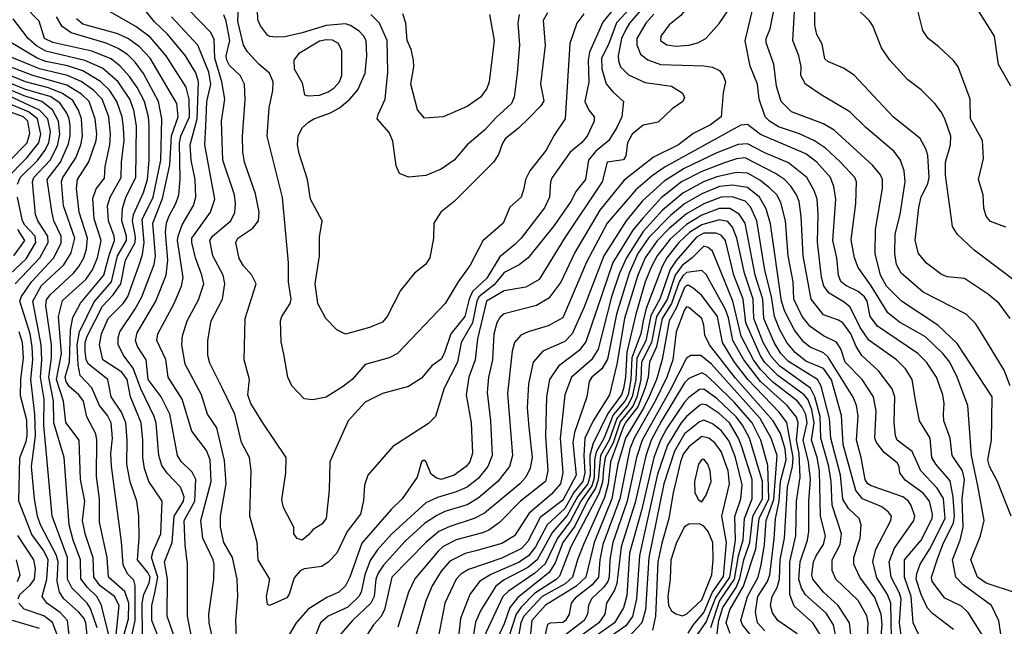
# Model space of a CAD drawing. Extents: x 501367 to 657802, y 482273 to 547541.
# Tile 275 of 656: x 600434 to 604968, y 487438 to 490232. Entities that reach past the tile are written whole.
import ezdxf

# ---------------------------------------------------------------- set-up
doc = ezdxf.new("R2010")
doc.units = 0

msp = doc.modelspace()

# ---------------------------------------------------------------- linework, layer by layer
at = {"layer": '0CON20XD'}
for points in [[(603414.3, 490415), (603243, 490215), (603225, 490186.5), (603205.1, 490145), (603190.6, 490065), (603191.5, 490041.5), (603201.4, 490015), (603238, 489978), (603315, 489943.1), (603436.2, 489925), (603485, 489894), (603495.5, 489875), (603488.5, 489855), (603438.6, 489821.4), (603375, 489760), (603305, 489745.3), (603255.3, 489705), (603233.2, 489665), (603225.9, 489605), (603215, 489586.9), (603140, 489575), (603117, 489485), (602943.4, 489225), (602826.9, 489035), (602765, 489000), (602665, 488983.1), (602584, 488936), (602542.5, 488762.5), (602531.3, 488665), (602502.2, 488585), (602490, 488505), (602513, 488375), (602519.5, 488235), (602506.7, 488195), (602490.7, 488175), (602435, 488134.7), (602375, 488113.7), (602351.6, 488121.6), (602329.2, 488139.2), (602305, 488198), (602295, 488204), (602285, 488196), (602264.4, 488125), (602195.4, 488025), (602144.4, 487975.6), (602009.3, 487820.7), (601955.1, 487664.9), (601935, 487624.6), (601904, 487596), (601849.4, 487570.6), (601763.1, 487516.9), (601707.1, 487455), (601658.2, 487371.8)], [(603455, 490110.2), (603515, 490113.8), (603557.5, 490125), (603594.3, 490145), (603655, 490214.2), (603695, 490272.5), (603705.4, 490305), (603703.1, 490345), (603687, 490377), (603665, 490394.5), (603625, 490399.5), (603585, 490388.5), (603478.6, 490251.4), (603425, 490207.8), (603386.2, 490155), (603384.6, 490135), (603415, 490115.3), (603455, 490110.2)], [(604994.6, 488855), (604944.7, 488924.7), (604895, 488966.9), (604785, 489039.6), (604705, 489046.8), (604678.3, 489058.3), (604609.9, 489109.9), (604572.7, 489155), (604558.2, 489215), (604575, 489366.7), (604585, 489415.6), (604615.3, 489475.3), (604622.4, 489505), (604616, 489606), (604607.4, 489637.4), (604580.5, 489685), (604456.7, 489785), (604276.4, 489976.4), (604228.1, 490008.1), (604155, 490038.9), (604141.9, 490051.9), (604129.1, 490119.1), (604105, 490163.3), (604095.9, 490205.9), (604094.7, 490384.7)], [(601322.8, 487385), (601307.4, 487455), (601305.8, 487495), (601328.8, 487655), (601329.7, 487725), (601325.8, 487745), (601278.3, 487845), (601268.7, 487925), (601316.2, 488105), (601311.6, 488205), (601295, 488247.9), (601227.2, 488337.2), (601182.5, 488485), (601117.5, 488585), (601107.6, 488667.6), (601065.3, 488755), (601070, 488785), (601145.3, 488925), (601179.5, 489005), (601187, 489045), (601161.7, 489215), (601163.7, 489235), (601182.3, 489287.7), (601234.2, 489375.8), (601246, 489415), (601243.1, 489495), (601223.9, 489585), (601218.8, 489655), (601252, 489775), (601257.8, 489945), (601245, 489986.8), (601198, 490065), (601115, 490164.3), (601055, 490222.1), (600973.2, 490325)], [(604995, 488545.6), (604967.6, 488617.6), (604868.7, 488778.7), (604835, 488832.2), (604792.2, 488875), (604595, 488977.1), (604492.6, 489065), (604472.2, 489105), (604463.4, 489155), (604466.2, 489243.8), (604488.6, 489335), (604511.8, 489485), (604507.2, 489535), (604490.9, 489585), (604460.8, 489625), (604330, 489735), (604257.5, 489807.5), (604124.8, 489884.8), (604053.1, 489935), (604031.5, 489975), (604032.5, 490015), (604022.1, 490065), (603995.2, 490135), (604005.2, 490325.2)], [(604998.1, 489925), (604941.4, 490025), (604922.5, 490155), (604810.6, 490335)], [(600999.9, 487395), (600999, 487545), (601005.7, 487584.3), (601031.3, 487638.7), (601034.9, 487664.9), (601025, 487686.2), (600977.3, 487745), (600984.4, 487844.4), (600983.3, 487945), (600974.2, 488015), (600943.3, 488103.3), (600928.5, 488185), (600929.7, 488295), (600923.2, 488375), (600903.7, 488425), (600855.7, 488495), (600840.8, 488575), (600750.7, 488645), (600740.6, 488665), (600735.6, 488705), (600735.6, 488745), (600745.4, 488775), (600815, 488912), (600865.5, 488964.5), (600900.3, 489015), (600922, 489125), (600965.5, 489205), (600967.6, 489232.4), (600953.8, 489305), (600958.1, 489335), (601004.6, 489435.4), (601023.7, 489495), (601030.4, 489585), (601031, 489745), (601027.3, 489785), (601008.5, 489855), (600975, 489919.2), (600939.7, 489969.7), (600897.5, 490017.5), (600855, 490051.4), (600766.8, 490086.8), (600586.7, 490126.7), (600549.4, 490145), (600523.6, 490225), (600455, 490294.7)], [(603263.1, 490305), (603182.8, 490217.2), (603145, 490116.7), (603114.2, 490055), (603115.2, 490004.8), (603135, 489935.5), (603165, 489898.8), (603214.5, 489855), (603206.7, 489785), (603184.8, 489735), (603147, 489675), (603085.3, 489624.7), (603053.2, 489585), (603040.3, 489495), (602997.4, 489442.6), (602971.5, 489395), (602896.1, 489283.9), (602775.3, 489135), (602735, 489102.4), (602665, 489068.1), (602618.9, 489011.1), (602549, 488955), (602538.9, 488935), (602519.4, 488835), (602467.4, 488745), (602451, 488655), (602388.8, 488535), (602348.5, 488405), (602317.1, 488372.9), (602153.3, 488266.7), (602037.5, 488135), (602021.8, 488088.2), (602017.6, 488017.6), (602004.5, 487955), (601942.4, 487875), (601895, 487775.7), (601855, 487734.4), (601825, 487713.3), (601745, 487703.7), (601726.1, 487693.9), (601698, 487662), (601675, 487586), (601665, 487570), (601585, 487534.2), (601575, 487538.8), (601571.1, 487575), (601585.5, 487655), (601532.7, 487745), (601527.5, 487825), (601493.9, 487945), (601500.3, 488155), (601493.3, 488215), (601455.3, 488285), (601424.9, 488414.9), (601369.6, 488529.6), (601309.9, 488649.9), (601301.4, 488685), (601301.4, 488755), (601316.8, 488845), (601368.6, 488945), (601379.5, 489015), (601370.8, 489055), (601324.2, 489145), (601309.5, 489215), (601322.5, 489235), (601407.3, 489305), (601425.7, 489344.3), (601428.8, 489385), (601422.9, 489425), (601369.4, 489585), (601364, 489765), (601378.3, 489865), (601365.7, 489945), (601332.3, 490055), (601330, 490140), (601315, 490172.3), (601214.8, 490274.8)], [(603032.1, 490257.9), (602999.1, 490215), (602968, 490122), (602946.9, 489775), (602895, 489700), (602858.9, 489631.1), (602783.9, 489536.1), (602763.8, 489495), (602755.4, 489454.6), (602744.3, 489415), (602691.7, 489368.3), (602660.9, 489295), (602566.4, 489213.6), (602508.7, 489101.3), (602453.6, 489025), (602393.6, 488925), (602174.7, 488695.3), (602135, 488674.6), (602025, 488644.6), (601966.1, 488575), (601925, 488543.4), (601845, 488493.1), (601785, 488480.5), (601745, 488485.7), (601687.8, 488545), (601668.9, 488585), (601650.9, 488690.9), (601638.9, 488748.9), (601635.8, 488845), (601641.2, 488865), (601679.7, 488925), (601684.8, 488945), (601672.9, 489025), (601672.3, 489112.3), (601645, 489412.5), (601574, 489695), (601583.1, 489825), (601600, 489905), (601601.2, 489945), (601584.5, 489985), (601535, 490026.9), (601483.4, 490083.4), (601464.3, 490114.3), (601439, 490225), (601441.3, 490288.7)], [(605025, 487591.1), (604885, 487636.7), (604845.2, 487665), (604813.9, 487745), (604858.8, 487855), (604874.7, 487925), (604846.8, 488085), (604816.5, 488225), (604800, 488455), (604751.9, 488585), (604718, 488655), (604684.9, 488694.9), (604605, 488771.2), (604485, 488838.7), (604432.1, 488882.1), (604355, 489006.7), (604295, 489090), (604277.7, 489135), (604262.3, 489217.7), (604285.3, 489385), (604287.2, 489485), (604280, 489505), (604214.2, 489575), (604145, 489640.5), (604094, 489674), (604025.7, 489705.7), (603928.3, 489738.3), (603886.7, 489765), (603867.2, 489785), (603840, 489865), (603831.9, 489935), (603797.5, 490017.5), (603774.7, 490134.7), (603813.5, 490295)], [(604661.8, 488825), (604494.7, 488935), (604425, 489004.7), (604398.4, 489055), (604372.8, 489155), (604374.7, 489265), (604407.5, 489455), (604407.5, 489495), (604397.9, 489517.9), (604361.9, 489561.9), (604185, 489722.7), (604135, 489752.6), (603987.7, 489807.7), (603940.3, 489855), (603919.5, 489925), (603907.4, 490027.4), (603871.8, 490125), (603872, 490145), (603890.1, 490189.9), (603908.1, 490281.9)], [(605034.5, 489015), (604829.9, 489169.9), (604752.2, 489242.3), (604729.7, 489279.8), (604697, 489515), (604697.8, 489575), (604720.2, 489655), (604721.6, 489695), (604693.9, 489775), (604677.6, 489807.6), (604648.1, 489845), (604585, 489908.1), (604524.7, 489954.7), (604440.5, 490045), (604402.2, 490102.2), (604363.2, 490203.2), (604346.7, 490226.7), (604285, 490288.1)], [(604975, 489275.6), (604905, 489302.5), (604885, 489327.5), (604874.3, 489364.3), (604870.6, 489425), (604849.4, 489495), (604872.7, 489592.7), (604868.1, 489675), (604812.5, 489775), (604810.7, 489865), (604755.6, 490015), (604735, 490044.2), (604666.1, 490106.1), (604617.5, 490145), (604592.3, 490182.3), (604561.9, 490305)], [(600945.9, 487375), (600966.2, 487465), (600966.8, 487626.8), (600960.6, 487650.6), (600930.8, 487680.8), (600911.4, 487721.4), (600903, 487827), (600856.5, 488176.5), (600854.5, 488234.5), (600862.1, 488305), (600855.9, 488375), (600838.8, 488408.8), (600801.6, 488455), (600766.1, 488536.1), (600713.2, 488593.2), (600703, 488643), (600699.1, 488735), (600709.2, 488795), (600777.1, 488932.9), (600856.5, 489025), (600884.5, 489145), (600925.8, 489215), (600926, 489235), (600905.4, 489305), (600907.6, 489362.4), (600923.4, 489415), (600969, 489505), (600972.9, 489742.9), (600959.4, 489815), (600942.3, 489865), (600887.4, 489945), (600815, 490008.8), (600735, 490043.6), (600555, 490086.2), (600511.3, 490111.3), (600472.9, 490145), (600404.7, 490235)], [(601088.3, 487348.3), (601043.5, 487465), (601043.2, 487535), (601057.2, 487592.8), (601070.2, 487665), (601042.1, 487755), (601049.1, 487785), (601083.8, 487865), (601090.3, 488015), (601029.5, 488105), (601009, 488165), (601001, 488215), (601001.5, 488295), (600993.1, 488375), (600944.9, 488494.9), (600930.1, 488575), (600905, 488608), (600816.6, 488665), (600801.3, 488735), (600810.5, 488785), (600842, 488855), (600910.6, 488925), (600933, 488957), (600985, 489103.5), (601000.1, 489149.9), (601007.5, 489205), (600998.2, 489311.8), (601048.5, 489415), (601083.8, 489585), (601088.4, 489775), (601073, 489855), (601005, 489984.1), (600966.2, 490036.2), (600930.8, 490070.8), (600888.6, 490098.6), (600833.2, 490123.2), (600671, 490171), (600630.3, 490200.3), (600603.2, 490245)], [(601151.2, 487375), (601113, 487485), (601115.6, 487655), (601100.7, 487735), (601137.3, 487825), (601146.3, 487945), (601188.6, 488015), (601191.2, 488035), (601175, 488079.6), (601113.6, 488143.6), (601089.3, 488179.3), (601075.2, 488225.2), (601063.3, 488373.3), (601054.4, 488405), (600991.6, 488531.6), (600957.5, 488627.5), (600913.7, 488683.7), (600888.1, 488735), (600887.2, 488767.2), (600895.2, 488795), (600965, 488897.9), (600996.2, 488955), (601054.2, 489105), (601059.1, 489145), (601048.1, 489295), (601092.2, 489407.8), (601126.5, 489563.5), (601133.6, 489696.4), (601164.8, 489785), (601157.6, 489845), (601035, 490054.7), (600986.2, 490106.2), (600935, 490142.9), (600886.9, 490166.9), (600725, 490210.3), (600696.2, 490235)], [(601228.3, 487375), (601207.6, 487485), (601206.7, 487725), (601196.2, 487813.8), (601192.1, 487925), (601241.5, 488015), (601245, 488114.2), (601228.9, 488148.9), (601177.8, 488197.8), (601161.1, 488225), (601125.1, 488415.1), (601086.4, 488495), (601026.7, 488575), (601016.1, 488665), (600976.3, 488726.3), (600968.4, 488755), (600975, 488790.4), (601061.2, 488935), (601108.9, 489055), (601116.9, 489125), (601106.6, 489253.4), (601110.7, 489295), (601121, 489325), (601153.6, 489385), (601168, 489425), (601173.2, 489496.8), (601170, 489665), (601177.2, 489695), (601216.3, 489785), (601215.3, 489865.3), (601200.5, 489920.5), (601109.1, 490065), (601035, 490151.6), (600969.9, 490199.9), (600836.9, 490275)], [(601432.8, 487385), (601429.2, 487465), (601438.7, 487575), (601436.4, 487655), (601414.8, 487755), (601374.8, 487825), (601358.4, 487895), (601359.1, 487945), (601385.3, 488095), (601377.7, 488202.3), (601342.5, 488352.5), (601298.9, 488415), (601272.1, 488505), (601196.3, 488645), (601180.8, 488735), (601184.8, 488775.2), (601205.3, 488845), (601258.5, 488941.5), (601282.2, 489015), (601273.9, 489055), (601243.3, 489135), (601226.7, 489205), (601227.8, 489225), (601313.6, 489345), (601333.4, 489405), (601286.7, 489655), (601290.9, 489740.9), (601296.6, 489855), (601314.3, 489935), (601305, 489990.4), (601254.9, 490114.8), (601133.4, 490245)], [(603160.1, 490269.9), (603119.6, 490220.4), (603058, 490082), (603052.4, 490045), (603055.5, 489944.5), (603036.7, 489855), (603055, 489815.7), (603079.4, 489785), (603080, 489765), (603046.8, 489695), (603022.1, 489665), (602968.6, 489621.4), (602885.9, 489505), (602879.1, 489485), (602874.7, 489415), (602851.2, 489365), (602743.1, 489225), (602714, 489196), (602645, 489140.3), (602585, 489042), (602519.5, 488980.5), (602503.9, 488945), (602483.8, 488865), (602419.6, 488785), (602389.5, 488695), (602375, 488669.1), (602332.5, 488637.5), (602285, 488581.4), (602225, 488542.9), (602105, 488510.5), (602025, 488470), (601946.9, 488385), (601863.1, 488195), (601858.8, 488065), (601845.5, 487935), (601825, 487908.1), (601785.4, 487884.6), (601765, 487860), (601735, 487835.8), (601712.7, 487842.7), (601696.7, 487865), (601696.2, 487895), (601648.9, 487985), (601640.9, 488020.9), (601660.6, 488145), (601661.4, 488215), (601553.6, 488375), (601499.5, 488465), (601485.5, 488504.5), (601492.5, 488575), (601468.2, 488665), (601473.3, 488855), (601522.9, 489015), (601503.3, 489055), (601465, 489098.1), (601445, 489131.4), (601430, 489205), (601438.5, 489225), (601507.8, 489272.2), (601533.6, 489305), (601537.4, 489345), (601519.7, 489430.3), (601469.4, 489575), (601461.2, 489621.2), (601460.5, 489695), (601472.8, 489862.8), (601470, 489935), (601449.3, 489975), (601401.1, 490021.1), (601388.1, 490045), (601385.7, 490065), (601402.4, 490135), (601385.1, 490225.1), (601374.1, 490254.1)], [(602865, 490263.3), (602845, 490227.5), (602853.3, 490113.3), (602832.9, 489935), (602847.9, 489857.9), (602834.7, 489835.3), (602780.7, 489779.3), (602730.1, 489729.9), (602671.5, 489685), (602657, 489663), (602639.3, 489610.7), (602615.5, 489575), (602435.3, 489394.7), (602372.9, 489345), (602342, 489295), (602340, 489225), (602322.9, 489135), (602302.5, 489105), (602252.9, 489065), (602187.5, 488985), (602126.9, 488865), (602105, 488839.4), (602045.5, 488814.5), (601935, 488784), (601895, 488803.8), (601844, 488855), (601807.5, 488925), (601794.4, 489015), (601814.7, 489145), (601815, 489230), (601826.5, 489305), (601773.6, 489405), (601759.5, 489495), (601720.9, 489615), (601714, 489655), (601716.2, 489695), (601735, 489732.9), (601765, 489759.5), (601788.6, 489775), (601865, 489802.7), (601906.5, 489825), (601954.4, 489865.6), (601992.1, 489907.9), (602024.8, 489985.2), (602033, 490065), (602029.2, 490135), (602017.7, 490157.7), (601998, 490178), (601958.2, 490205), (601935, 490213), (601845.6, 490204.4), (601735, 490171.6), (601655, 490153.3), (601615, 490150.5), (601585, 490153.5), (601575, 490160), (601543.1, 490203.1), (601531.1, 490231.1), (601529.5, 490275)], [(603355, 490256.5), (603318, 490215), (603276.4, 490145), (603276.3, 490116.3), (603292.9, 490072.9), (603326.6, 490046.6), (603385, 490024.8), (603585, 490019.5), (603625, 490012.5), (603657.3, 489997.3), (603674.4, 489975), (603684.3, 489945), (603673.3, 489895), (603663.9, 489785), (603615, 489746.7), (603535, 489707.3), (603468.4, 489655), (603352.2, 489597.8), (603217.9, 489492.1), (603106.3, 489355), (602990.5, 489159.5), (602926.7, 489023.3), (602870.5, 488949.5), (602814.8, 488915.2), (602665, 488877.5), (602645, 488860), (602631.6, 488835), (602617, 488783), (602612, 488665), (602592.4, 488585), (602586.7, 488515), (602601.6, 488385), (602610, 488225), (602590.8, 488175), (602545, 488119.5), (602495, 488079.6), (602445, 488057.7), (602357.7, 488032.3), (602305, 488007.3), (602147.2, 487862.8), (602081, 487789), (602049, 487741), (602023.9, 487675), (602006.4, 487595), (601996.6, 487575), (601945, 487526.7), (601855, 487485.7), (601819.7, 487455), (601783.8, 487366.2)], [(602733.6, 490255), (602728, 490215), (602735.8, 490115), (602725.8, 489985), (602711.1, 489875), (602698.4, 489845), (602628.2, 489781.8), (602575, 489722.7), (602495.5, 489655), (602434.5, 489585), (602375, 489544), (602305, 489514.1), (602225, 489506.2), (602183.6, 489523.6), (602168.4, 489558.4), (602152.8, 489672.8), (602135, 489712.1), (602080.9, 489775), (602084.6, 489795), (602117.1, 489865), (602129.6, 489989.6), (602126.5, 490135), (602090.8, 490215), (602052, 490255)], [(602597.1, 490255), (602618.5, 490135), (602596.9, 489945), (602586, 489914), (602556, 489875), (602495, 489831.9), (602385, 489784.2), (602298.3, 489778.3), (602266.1, 489816.1), (602235.6, 489935), (602249.6, 490015), (602248.2, 490045), (602236.9, 490095), (602218.7, 490135), (602212.3, 490215), (602199.1, 490259.1)], [(600907.2, 487375), (600935, 487473.5), (600937.2, 487545), (600918.8, 487598.8), (600844, 487665), (600837.5, 487755), (600802, 487918), (600802.4, 488025), (600788.2, 488128.2), (600789.8, 488295), (600784.5, 488324.5), (600743.6, 488403.6), (600729, 488475), (600707.4, 488505), (600661.9, 488541.9), (600648, 488565), (600644.4, 488585), (600663.9, 488655), (600668.2, 488801.8), (600679, 488861), (600714.3, 488925.7), (600822.6, 489055), (600847.5, 489152.5), (600871.7, 489215), (600870.2, 489235), (600843.1, 489305), (600838.5, 489375), (600850.4, 489415), (600902, 489505), (600903.1, 489575), (600916, 489675), (600913, 489733), (600906.3, 489785), (600882.3, 489855), (600847.3, 489907.3), (600807.3, 489947.3), (600725, 489996.2), (600655, 490018.7), (600555, 490039.2), (600514.8, 490055), (600378.1, 490135)], [(601760.8, 489880.8), (601815, 489883.5), (601855, 489898.6), (601882.6, 489917.4), (601906.8, 489945), (601917.8, 489975), (601918.1, 490088.1), (601902.1, 490122.1), (601875, 490137.3), (601845, 490139.1), (601815, 490132.1), (601718.2, 490075), (601697.3, 490045), (601698.5, 490005), (601735, 489941.2), (601746.1, 489886.1), (601760.8, 489880.8)], [(600871.7, 487295), (600809.6, 487539.6), (600789.5, 487575), (600746.5, 487616.5), (600716.3, 487656.3), (600714.6, 487745), (600680.7, 487835), (600661.9, 487905), (600640, 488215), (600591.6, 488375), (600590.7, 488475), (600568.2, 488585), (600580.9, 488675), (600580.4, 488735), (600554.8, 488915.2), (600558.3, 488941.7), (600574.4, 488965), (600682.6, 489065), (600707, 489095), (600730.2, 489135), (600741.4, 489175), (600746.4, 489225), (600708.1, 489345), (600696.3, 489453.7), (600700.7, 489495), (600752.6, 489577.4), (600786.2, 489675), (600789.2, 489705), (600782.6, 489775), (600753.8, 489855), (600718.9, 489888.9), (600650.8, 489930.8), (600494.3, 489974.3), (600283, 490055)], [(600877.5, 487385), (600892.9, 487535), (600870.4, 487575), (600805, 487625.2), (600775.8, 487665), (600773.5, 487753.5), (600735.5, 487865), (600723.2, 487925), (600733.7, 488015), (600715.2, 488115), (600709, 488295), (600647.3, 488377.3), (600636.2, 488475), (600603.7, 488575), (600627.3, 488695), (600613.4, 488865), (600631.3, 488938.7), (600739.2, 489035), (600769.6, 489080.4), (600793.3, 489135), (600808.9, 489215), (600777.3, 489315), (600771.4, 489408.6), (600786.6, 489453.4), (600825, 489502.2), (600828.8, 489555), (600849.2, 489655), (600853.3, 489705), (600844.2, 489785), (600814.5, 489865), (600775, 489907.2), (600716.8, 489946.8), (600654.6, 489974.6), (600525.9, 490005.9), (600379.3, 490065)], [(600791.2, 487431.2), (600760.8, 487520.8), (600744.7, 487544.7), (600675.2, 487615), (600655.1, 487655), (600654.1, 487755), (600583.4, 487945), (600545.1, 488365), (600546.9, 488485), (600529.6, 488585), (600536, 488665), (600533.8, 488735), (600495.7, 488935), (600535, 489007), (600637.5, 489102.5), (600672.1, 489157.9), (600687.6, 489225), (600636.7, 489375), (600626.9, 489485), (600632.8, 489505), (600692.9, 489595), (600716.1, 489655), (600724.3, 489695.7), (600719.7, 489775), (600705.1, 489815.1), (600679.3, 489859.3), (600632, 489892), (600567.3, 489917.3), (600461.4, 489945), (600375, 489981.2)], [(600747, 487385), (600739.2, 487455), (600731, 487475), (600705.5, 487505.5), (600637, 487565), (600617.7, 487595), (600606.8, 487646.8), (600611.1, 487735), (600604.4, 487764.4), (600529.9, 487905), (600516.9, 487945), (600503.3, 488025), (600488.8, 488175), (600507.1, 488315), (600504.5, 488414.5), (600485.1, 488574.9), (600495.1, 488664.9), (600492.3, 488725), (600482.6, 488785), (600435.5, 488935), (600442.3, 488957.7), (600489.1, 489025), (600592.1, 489135), (600625.8, 489204.2), (600625, 489234.5), (600592.2, 489305), (600581.9, 489348.1), (600560.7, 489495), (600621.8, 489575), (600659.9, 489660.1), (600667.5, 489697.5), (600667.4, 489742.6), (600662.9, 489775), (600651.1, 489801.1), (600618.8, 489848.8), (600575, 489877.4), (600460.8, 489910.8), (600375, 489946.1)], [(600413, 489015), (600527.1, 489135), (600565, 489205.5), (600563.9, 489235), (600517.4, 489305), (600506.5, 489335), (600492.7, 489485), (600500, 489505), (600574.6, 489585), (600608.9, 489651.1), (600619.7, 489705), (600613.5, 489765), (600585.8, 489815.9), (600536.7, 489855), (600455, 489880.3), (600375, 489914.3)], [(600425.1, 489474.9), (600436.1, 489505), (600517, 489583), (600550.8, 489629.2), (600569.3, 489665), (600576, 489715), (600563.7, 489775), (600525.5, 489815.5), (600385, 489880.4)], [(600301.7, 489495), (600468.8, 489665), (600481.7, 489708.3), (600472.4, 489765), (600452.5, 489785), (600335.5, 489825.5)], [(600369.8, 489495), (600467.3, 489595), (600522, 489665), (600531.2, 489705), (600516.5, 489775), (600475, 489807.7), (600365, 489853.8)], [(604955, 487382.2), (604943.4, 487463.4), (604909.2, 487535), (604779.4, 487629.4), (604744.8, 487664.8), (604730, 487745), (604764.5, 487835), (604778.3, 487895), (604773.8, 488025), (604784.5, 488115), (604775, 488153.8), (604728.6, 488225), (604718.4, 488305), (604690.5, 488385), (604688.6, 488415), (604691.6, 488465), (604684.7, 488505), (604655.9, 488585), (604610.6, 488655), (604570.4, 488695), (604385, 488821.1), (604350, 488865), (604337.2, 488935), (604324.9, 488954.9), (604295, 488980.4), (604237.9, 489007.9), (604215, 489026.5), (604204.3, 489055), (604197.8, 489135), (604178.3, 489215), (604192, 489405), (604184, 489464), (604168.1, 489505), (604104.2, 489575), (604055, 489613.5), (603845, 489703.1), (603785, 489749.7), (603755, 489745.8), (603406.5, 489553.5), (603347.1, 489512.9), (603271.4, 489448.6), (603139.3, 489295), (603043.8, 489115), (602935, 488859.2), (602867.5, 488822.5), (602775.8, 488795), (602741.5, 488778.5), (602712.3, 488745), (602701.4, 488705), (602680.8, 488510.9), (602703.8, 488225), (602690.3, 488175), (602635.8, 488105), (602545, 488028.3), (602495, 487998.4), (602392.2, 487967.8), (602355, 487949.4), (602298.6, 487911.4), (602208.9, 487831.1), (602109.4, 487720.6), (602085, 487683.7), (602073.8, 487655), (602066, 487575), (602052, 487545), (601967.1, 487465), (601896.6, 487383.4)], [(604868.9, 487395), (604801.6, 487501.6), (604770.7, 487530.7), (604695, 487567.8), (604636.7, 487645), (604632.5, 487665), (604659, 487745), (604685, 487815.3), (604734.4, 487915.6), (604738.8, 487945), (604732.8, 488032.8), (604718.3, 488108.3), (604652.2, 488185), (604633.8, 488215), (604626.2, 488305), (604577.3, 488385), (604559.8, 488479.8), (604543.8, 488575), (604513.8, 488623.8), (604472.5, 488665), (604345, 488756.7), (604304.2, 488815), (604257.7, 488907.7), (604231.5, 488931.5), (604161.8, 488971.8), (604136.5, 489005), (604125.7, 489045.7), (604107.7, 489207.7), (604110.7, 489335), (604105.9, 489405.9), (604093.4, 489445), (604059.5, 489505), (603975, 489572), (603865, 489618.8), (603785, 489660.4), (603743.3, 489656.7), (603645, 489617.9), (603493.7, 489546.3), (603402.6, 489487.4), (603302, 489398), (603226.6, 489305), (603124.2, 489145), (603032.2, 488905), (602978.3, 488785), (602945, 488749.3), (602843.8, 488705), (602799.3, 488655), (602777, 488555), (602771.7, 488445), (602778.1, 488355), (602793.7, 488215), (602785, 488167.1), (602765.2, 488124.8), (602738.1, 488095), (602575, 487959.8), (602527.5, 487935), (602415, 487898.3), (602364.7, 487875.3), (602305.1, 487824.9), (602147.9, 487665), (602115, 487514.4), (602097.8, 487482.2), (602063.9, 487445), (602032.9, 487397.1)], [(604734.4, 487424.4), (604637.7, 487497.7), (604615, 487522.5), (604585.2, 487585), (604562.6, 487655), (604565, 487681.1), (604580.4, 487725), (604625, 487795.8), (604695.4, 487935), (604687.6, 488027.6), (604659.8, 488075), (604584.1, 488154.1), (604543.3, 488243.3), (604475.1, 488295.1), (604467, 488315), (604461, 488375), (604463.4, 488495), (604451.8, 488531.8), (604389.4, 488615), (604312.1, 488685), (604286.5, 488726.5), (604261.6, 488785), (604225, 488836.3), (604205, 488848.8), (604135, 488871.9), (604079, 488945), (604041.6, 489145), (604032.9, 489325), (604023.8, 489393.8), (604012, 489425), (603985.3, 489465), (603955.9, 489495), (603915, 489523.7), (603775, 489594.8), (603735, 489590.3), (603675, 489571.5), (603575, 489532.6), (603482.2, 489485), (603388.7, 489411.3), (603305, 489319.2), (603258.2, 489261.8), (603166.3, 489113.7), (603041.1, 488748.9), (603011, 488709), (602915, 488636.2), (602874.2, 488575), (602859.8, 488495), (602856.3, 488313.7), (602867, 488155), (602855.2, 488105), (602741.1, 488015), (602643.3, 487916.7), (602595, 487881.4), (602565, 487869), (602445, 487836.2), (602385, 487806.4), (602360.6, 487785), (602253.6, 487656.4), (602225.2, 487595), (602175.8, 487435)], [(604575, 487399.5), (604548.8, 487455), (604540, 487575), (604508.3, 487665), (604509.1, 487745), (604585.9, 487835), (604636.5, 487935), (604637.5, 487955), (604624.4, 488015), (604595, 488051), (604511.7, 488111.7), (604487.8, 488145), (604484.4, 488175), (604475, 488190.8), (604415, 488238.2), (604379.2, 488285), (604372.5, 488305), (604378.7, 488428.7), (604365.8, 488495), (604313.3, 488575), (604234.8, 488655), (604215, 488715.7), (604195, 488746.7), (604135, 488775.7), (604075, 488818.9), (604037.6, 488865), (603998.9, 488945), (603996.7, 489025), (603972.8, 489145), (603960.5, 489305), (603939.8, 489389.8), (603921.4, 489425), (603887.7, 489457.7), (603842.4, 489492.4), (603785, 489524.8), (603735, 489528.4), (603645, 489508.2), (603583.1, 489485), (603487.7, 489432.3), (603395, 489354.5), (603305, 489256.3), (603228.2, 489135), (603195.8, 489064.2), (603159.1, 488955), (603098.8, 488715), (603067.5, 488665), (602976, 488585), (602944.3, 488505), (602922.7, 488305), (602935.5, 488145), (602924.8, 488095), (602883.2, 488046.8), (602780.6, 487959.4), (602712.7, 487855), (602655, 487819.8), (602535, 487786.2), (602485, 487774), (602415, 487738.8), (602375, 487692), (602334.3, 487625), (602304.8, 487555), (602255.7, 487385)], [(604496.1, 487375), (604485.9, 487455), (604492.8, 487565), (604485, 487591.6), (604446.5, 487665), (604437.8, 487735), (604462.5, 487797.5), (604552.2, 487925), (604556.2, 487945), (604538.6, 487995), (604527.2, 488015), (604500.4, 488035), (604355.4, 488085.4), (604340.5, 488095), (604327.2, 488115), (604309.8, 488215), (604287.4, 488295), (604295.6, 488405.6), (604287.4, 488455), (604272.9, 488492.9), (604157.1, 488677.1), (604135, 488697), (604075, 488724.4), (604045, 488746.7), (604001.7, 488801.7), (603958.2, 488888.2), (603942.8, 488935), (603891.4, 489291.4), (603871, 489361), (603840.9, 489415), (603785, 489458.7), (603715, 489469.3), (603657.2, 489462.8), (603575, 489429.4), (603495, 489383.6), (603430.5, 489329.5), (603331.4, 489228.6), (603281.4, 489155), (603241.1, 489065), (603182.1, 488875), (603141.4, 488668.6), (603115.5, 488624.4), (603069.4, 488585), (603055.9, 488565), (603046.4, 488495), (602989.4, 488330.6), (602981.1, 488285), (602996.7, 488135), (602935, 488018.5), (602830.8, 487939.2), (602775, 487828.9), (602745, 487797.3), (602655, 487752), (602500.5, 487699.5), (602465, 487678.1), (602444.8, 487655), (602392.4, 487545), (602360.7, 487385)], [(600362.5, 489035), (600465, 489129.8), (600509.2, 489205), (600505.4, 489235), (600458.2, 489285), (600447.5, 489305), (600424.8, 489415)], [(604449.5, 487385), (604445.3, 487545.3), (604430.4, 487585), (604381.4, 487661.4), (604362.5, 487737.5), (604377.1, 487792.9), (604446.3, 487925), (604448.1, 487945), (604434.5, 487964.5), (604405, 487988.2), (604315.1, 488025.1), (604284.4, 488064.4), (604226, 488275), (604219, 488409), (604173.2, 488573.2), (604135, 488625.2), (604055, 488659.7), (604005, 488699.6), (603966.8, 488745), (603934.2, 488804.2), (603910.1, 488865), (603896.3, 488956.3), (603865, 489078.1), (603828.2, 489305), (603799.3, 489369.3), (603775, 489395.9), (603715, 489416.5), (603665, 489414.9), (603585, 489384.4), (603505, 489337.9), (603425, 489269.6), (603368.4, 489211.6), (603314.6, 489135), (603280.7, 489055), (603219.7, 488855), (603183.9, 488646.1), (603149.9, 488505), (603075, 488385.3), (603037.4, 488305), (603031.5, 488225), (603036.9, 488145), (603027.9, 488105), (602986, 488054), (602945, 487980.7), (602863.8, 487905), (602809.1, 487805), (602777.1, 487762.9), (602735, 487733.7), (602603.1, 487676.9), (602551.6, 487645), (602507.8, 487585), (602464.4, 487475), (602453.2, 487375)], [(604391.5, 487295), (604406.2, 487445), (604400.8, 487495), (604371.7, 487571.7), (604302.2, 487665), (604275.2, 487725.2), (604274.8, 487755), (604305.2, 487845), (604309.4, 487905), (604299.3, 487935), (604250.8, 487980.8), (604225, 488024.4), (604213.7, 488135), (604170.1, 488305), (604163.2, 488395), (604124.9, 488544.9), (604108.3, 488575), (603975, 488657.2), (603939.3, 488695), (603908.6, 488745), (603860.6, 488855), (603855.8, 488945), (603821.6, 489055), (603774.2, 489294.1), (603746.6, 489336.6), (603705, 489362.5), (603655, 489362.4), (603575, 489331.9), (603505, 489288.3), (603429.5, 489220.5), (603369.4, 489145), (603343.2, 489095), (603314.8, 489024.8), (603270.9, 488875), (603230, 488700), (603224.4, 488585), (603215, 488533.8), (603205, 488503.7), (603142.1, 488417.9), (603072.9, 488277.1), (603060.1, 488225), (603060.6, 488135), (603049.9, 488095), (603003, 488035), (602955, 487947.9), (602887.9, 487872.2), (602817.5, 487745), (602775, 487709.1), (602665, 487652.3), (602627.4, 487622.6), (602557.6, 487512.4), (602533.1, 487456.9), (602489.6, 487195)], [(604339, 487389), (604341.6, 487455), (604335, 487486.7), (604295, 487557.8), (604191.8, 487655), (604176.3, 487695), (604174.8, 487745), (604212.4, 487815), (604218.3, 487865), (604176.3, 487996.3), (604171.2, 488105), (604160.3, 488175), (604122.9, 488305), (604120.8, 488405), (604095.8, 488495.8), (604075.1, 488535.1), (603935, 488635.9), (603895, 488681.5), (603858.1, 488745), (603815.6, 488855), (603811.1, 488945), (603771.4, 489065), (603735.9, 489225.9), (603716.6, 489276.6), (603695, 489302.8), (603655, 489310.7), (603575, 489286.8), (603519, 489251), (603470.1, 489205), (603414.4, 489135), (603392.1, 489095), (603318.7, 488901.3), (603305.2, 488845), (603294.9, 488785.1), (603252.5, 488675), (603248.3, 488575), (603236.5, 488505), (603221.3, 488475), (603167.6, 488412.4), (603125, 488306.7), (603089.3, 488240.7), (603081.4, 488205), (603079, 488121), (603068.4, 488085), (603017.7, 488015), (602969.4, 487920.6), (602910.1, 487845), (602853.4, 487726.6), (602806.5, 487683.5), (602685, 487600.3), (602658.6, 487575), (602572.3, 487387.7)], [(600407.5, 489145), (600457.9, 489215), (600426.1, 489266.1)], [(604264.4, 487375), (604255.7, 487455), (604203.8, 487535), (604135, 487596.2), (604085.8, 487655), (604082.4, 487675), (604089.4, 487735), (604103.6, 487766.4), (604135.2, 487815), (604145.2, 487855), (604122.6, 487945), (604117.8, 488155), (604107.1, 488215), (604080.3, 488295), (604092.6, 488375), (604082.7, 488435), (604065, 488480.7), (604047.4, 488505), (603925, 488593.3), (603865, 488653.1), (603845, 488684.4), (603777.8, 488835), (603765.2, 488944.8), (603723, 489055), (603684.2, 489214.2), (603665, 489239.8), (603640.7, 489249.3), (603585, 489249.2), (603550.5, 489229.5), (603456.7, 489123.3), (603429.1, 489080.9), (603381.7, 488945), (603340.5, 488869.5), (603316.9, 488753.1), (603276.9, 488673.1), (603271.4, 488575), (603255.3, 488495), (603235, 488456.8), (603183.5, 488395), (603148.1, 488295), (603108.5, 488225), (603097.7, 488112.3), (603086.1, 488074), (603048, 488015), (602990.3, 487899.7), (602935.3, 487824.7), (602899.6, 487730.4), (602873.2, 487686.8), (602728.8, 487571.2), (602691.2, 487525), (602665, 487450.3), (602618.5, 487351.5)], [(604196.1, 487375), (604181.7, 487445), (604148.4, 487498.4), (604053.5, 487583.5), (604034.7, 487614.7), (604022.6, 487655), (604028, 487735), (604062.1, 487835), (604068.6, 487875), (604068, 488015), (604075.6, 488115), (604066, 488195), (604042.7, 488295), (604060, 488375), (604055, 488413.9), (604038.1, 488448.1), (604015, 488476.1), (603902.7, 488562.7), (603845, 488620.9), (603813.4, 488665), (603756, 488774), (603718.8, 488935), (603624.2, 489165), (603605, 489182.9), (603585, 489189.2), (603533, 489137), (603485, 489099.4), (603452.7, 489055), (603416.2, 488943.8), (603367.1, 488865), (603343.8, 488745), (603297.4, 488655), (603294.7, 488575), (603276.8, 488493.2), (603257.3, 488452.7), (603199.7, 488380.3), (603166.7, 488283.2), (603130.8, 488215), (603123.3, 488163.3), (603118.5, 488101.5), (603101.6, 488048.4), (602973, 487805), (602920.6, 487669.4), (602905, 487653.5), (602805, 487589.8), (602742.9, 487527.1), (602720, 487495), (602684.9, 487385.1)], [(604130.2, 487385), (604085.8, 487455), (604001.1, 487531.1), (603980, 487585), (603980.6, 487735), (604008.1, 487855), (604011.7, 488015), (604027.5, 488125), (604023.9, 488233.9), (604011.7, 488295), (604019, 488375), (604011.1, 488401.1), (603967.8, 488455), (603845, 488565.1), (603769.4, 488665), (603718.2, 488755), (603698.6, 488858.6), (603685, 488897.5), (603595, 489057.7), (603575, 489077.3), (603505, 489066.8), (603487.9, 489052.2), (603471.4, 489025), (603436.5, 488925), (603392.9, 488855), (603367.4, 488725), (603334.7, 488655), (603327.8, 488585), (603313.8, 488536.2), (603281.2, 488448.8), (603225, 488378.7), (603215, 488358), (603155.4, 488195), (603143.4, 488095), (603127.9, 488032.1), (603030.2, 487815), (603002.6, 487745), (602980.2, 487665), (602945.5, 487634.5), (602839.6, 487575), (602756, 487485), (602741.3, 487455), (602727.8, 487375)], [(604014.3, 487404.3), (603925.9, 487465), (603901, 487501), (603891.7, 487535), (603899.6, 487575), (603922.3, 487617.7), (603933.1, 487655), (603936.8, 487745), (603956.1, 487845), (603969.7, 488079.7), (603993.5, 488175), (603996.4, 488215), (603966.2, 488376.2), (603932, 488425), (603786.9, 488575), (603726.4, 488655), (603670.3, 488745), (603647.4, 488865), (603575, 488961.4), (603535.7, 488995.7), (603515, 489007.6), (603505, 489007.9), (603495, 488998.5), (603456.9, 488903.1), (603424.5, 488845.5), (603392.5, 488667.5), (603366, 488575), (603332.7, 488497.3), (603307.3, 488442.7), (603223.3, 488305), (603189.4, 488185), (603161.1, 488025), (603079.8, 487825), (603041.2, 487665), (602995, 487621.6), (602855, 487535.2), (602793.3, 487465), (602782.7, 487375)], [(603865, 487417.4), (603832.3, 487455), (603823.1, 487505), (603833.7, 487575), (603877.7, 487645), (603887.9, 487675), (603909.1, 487840.9), (603914, 487934), (603931.3, 488015), (603937, 488105), (603963.8, 488205), (603958.4, 488255), (603936.9, 488326.9), (603904.3, 488385), (603730.3, 488580.3), (603610.5, 488735), (603588.9, 488778.9), (603584.8, 488824.8), (603575, 488856.2), (603515, 488906.2), (603505, 488910), (603495, 488896.1), (603456.8, 488795), (603442.6, 488665), (603414.7, 488585), (603360, 488475), (603263.2, 488305), (603244.6, 488255.4), (603197.5, 488025), (603120.3, 487815), (603105.8, 487745), (603099, 487665), (603070.6, 487629.4), (602991.7, 487568.3), (602973.5, 487545), (602963.9, 487495), (602948.4, 487465), (602935, 487456.7), (602876.4, 487453.6), (602865, 487446.9), (602848.2, 487375)], [(600663.5, 487385), (600654.8, 487465), (600621.4, 487501.4), (600560, 487545), (600538.1, 487575), (600560, 487655), (600566.3, 487745), (600545.4, 487785.4), (600490.9, 487860.9), (600430.8, 488015), (600435.3, 488214.7), (600465, 488290), (600468.9, 488315), (600467.3, 488387.3), (600438.9, 488498.9), (600439, 488575), (600452.5, 488675), (600447.9, 488745), (600432.2, 488795)], [(604999.2, 487945), (604936.6, 488105), (604899.7, 488175), (604892.2, 488205), (604909.4, 488295), (604912.7, 488495), (604750.6, 488740.6), (604661.8, 488825)], [(603821.7, 487371.7), (603763.1, 487445), (603754.4, 487465), (603786, 487575), (603834.6, 487665), (603848.8, 487721.2), (603863.8, 487815), (603871.6, 487925), (603907.6, 488022.4), (603922.9, 488225), (603894.3, 488305), (603843.3, 488395), (603619.3, 488645), (603571.2, 488685), (603524.6, 488685.4), (603505, 488673.3), (603429.8, 488525), (603300.6, 488295), (603273.9, 488215), (603231.7, 488015), (603166.2, 487825), (603151.5, 487745), (603149.2, 487665), (603142.2, 487645), (603122.3, 487617.7), (603067.2, 487565), (603053.2, 487535), (603048.8, 487495), (603032.9, 487465), (602921.1, 487378.9)], [(603705.9, 487405.9), (603688.2, 487455), (603705, 487514.2), (603766.9, 487623.1), (603824.2, 487795.8), (603839.1, 487935), (603883.3, 488025), (603878.9, 488178.9), (603846.8, 488295), (603806.9, 488375), (603725, 488470.3), (603635, 488558.7), (603595, 488595.2), (603575, 488604.8), (603515, 488579.6), (603495, 488559.8), (603388.1, 488381.9), (603342.6, 488295), (603317.1, 488222.9), (603268.3, 488008.3), (603204.3, 487805), (603184.7, 487635.3), (603173.3, 487605), (603136.5, 487545), (603128.3, 487495), (603101.3, 487455), (602976.6, 487363.4)], [(603643.3, 487383.3), (603653.2, 487465), (603672.4, 487525), (603732.8, 487617.2), (603751, 487659), (603769.4, 487745), (603797.2, 487825), (603809.7, 487945), (603854.7, 488025), (603854.7, 488104.7), (603794.4, 488305), (603762.2, 488365), (603733.2, 488403.2), (603645, 488487.7), (603585, 488530.8), (603565, 488528.4), (603515, 488492), (603495, 488470.8), (603412.9, 488347.1), (603384.7, 488295), (603353.9, 488215), (603297.9, 487972.1), (603242.8, 487775), (603229.9, 487579.9), (603215, 487523.6), (603172.8, 487455), (603047.2, 487365)], [(603616.3, 487433.7), (603656.4, 487553.6), (603725.1, 487655.1), (603745, 487762.2), (603765.9, 487835.9), (603772.3, 487935), (603807.5, 488025), (603807, 488115), (603759.4, 488265), (603744.4, 488305), (603702.1, 488375), (603655, 488418.9), (603595, 488457.7), (603575, 488460.7), (603565, 488454.8), (603505, 488404.8), (603480.1, 488375), (603417.6, 488272.4), (603371.1, 488138.9), (603287.9, 487765), (603274.9, 487565), (603256.1, 487483.9), (603225, 487440.3), (603098.1, 487351.9)], [(603544.7, 487385.3), (603595, 487457.7), (603637.8, 487567.8), (603704.7, 487665), (603729.8, 487835), (603726.7, 487943.3), (603755.2, 488025), (603760.6, 488089.4), (603730.1, 488215), (603700.6, 488290.6), (603665, 488340.6), (603625, 488371.1), (603585, 488387.5), (603565, 488380), (603495, 488325.2), (603449, 488245), (603401.1, 488095), (603331.6, 487755), (603316.6, 487515), (603299.3, 487455), (603239.4, 487390.6)], [(603513.1, 487406.9), (603535.7, 487444.3), (603585, 487502.3), (603623.8, 487596.2), (603675, 487668.5), (603689.4, 487825), (603667.7, 487945), (603703.5, 488095), (603697.4, 488155), (603665, 488243.6), (603635, 488282.5), (603607.5, 488305), (603575, 488312.2), (603515, 488264.8), (603489.6, 488230.4), (603476.8, 488195), (603443.6, 488053.6), (603424.2, 487935), (603391.2, 487821.2), (603373.5, 487735), (603362.6, 487485), (603348.6, 487421.4)], [(603575, 488012), (603595, 488042.5), (603618, 488105), (603613.9, 488155), (603603.2, 488185), (603585, 488207.5), (603575, 488206.4), (603560.6, 488185), (603541.5, 488105), (603543.6, 488053.6), (603560.5, 488020.5), (603575, 488012)], [(603485, 487487.1), (603505, 487494.2), (603575, 487560.8), (603620.8, 487675), (603627.7, 487745), (603626.1, 487825), (603604.7, 487875), (603585, 487899.6), (603565, 487910), (603515, 487909.5), (603495, 487896.2), (603458.9, 487825), (603432.3, 487742.3), (603429.8, 487655), (603419.3, 487575), (603421.6, 487535), (603435, 487510), (603455.3, 487495.3), (603485, 487487.1)], [(600427.9, 487565), (600435.2, 487585), (600482.5, 487627.5), (600501.9, 487655), (600506.7, 487705), (600499.1, 487745), (600425.8, 487855.9)], [(600424.9, 487645.1), (600436.8, 487675), (600419.3, 487745)], [(600625, 487351.9), (600585, 487456.1), (600545, 487486.2), (600455, 487518.1), (600430, 487545)], [(600525, 487427.8), (600401.8, 487465)]]:
    msp.add_lwpolyline(points, dxfattribs=at)

doc.saveas('drawing.dxf')
